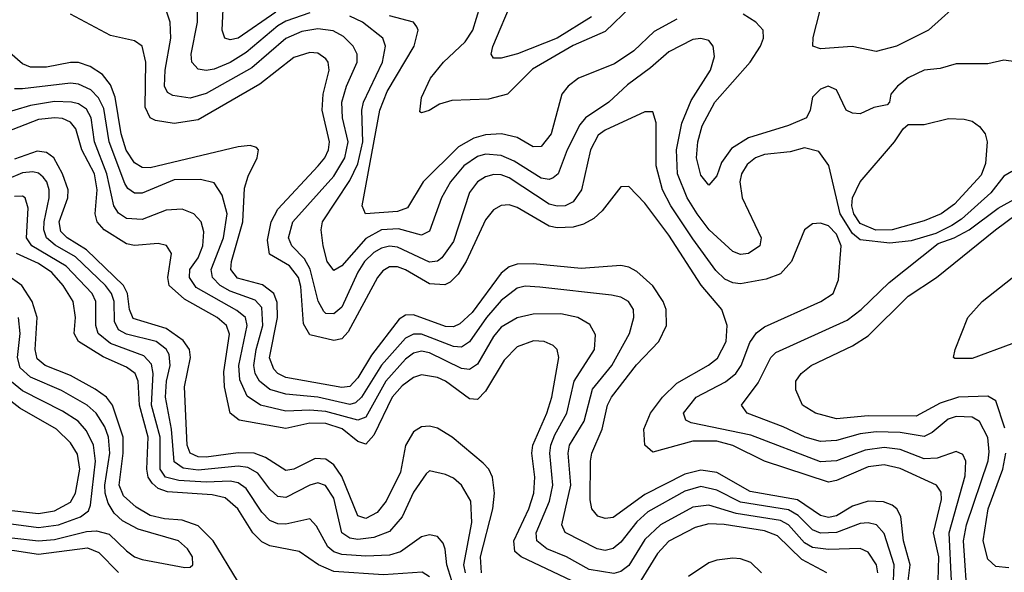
# Model space of a CAD drawing. Header units: inches. Extents: x 990535 to 1117859, y 769386 to 892122.
# Tile 515 of 656: x 1062763 to 1065231, y 827011 to 828396. Entities that reach past the tile are written whole.
import ezdxf

# ---------------------------------------------------------------- set-up
doc = ezdxf.new("R2010")
doc.units = ezdxf.units.IN
doc.header["$MEASUREMENT"] = 0
doc.layers.add('B0862', color=7, linetype='Continuous')

msp = doc.modelspace()

# ---------------------------------------------------------------- linework, layer by layer
at = {"layer": 'B0862', "color": 5}
for points, elevation in [([(1063404.9, 828415.1), (1063310, 828349.9), (1063290, 828345.6), (1063277.2, 828350), (1063269.9, 828369.9), (1063277.4, 828530)], 2720), ([(1063490, 828413.4), (1063430, 828392.6), (1063410, 828381), (1063330, 828314), (1063290, 828288.7), (1063250, 828272.2), (1063230, 828269), (1063210, 828272.5), (1063193.8, 828290), (1063192.6, 828310), (1063208.6, 828390), (1063208.8, 828470)], 2740), ([(1064196.1, 828403.9), (1064110, 828350.4), (1064010.5, 828310.5), (1063970, 828299.8), (1063950, 828299.6), (1063944.8, 828310), (1063949.1, 828329.1), (1063999.7, 828450)], 2660), ([(1065130, 828450.9), (1065041.2, 828370), (1064960.4, 828330), (1064910, 828316.3), (1064849.6, 828329.6), (1064770, 828323.1), (1064751.3, 828330), (1064751.8, 828351.8), (1064776.5, 828450)], 2680), ([(1065064.9, 826990), (1065066.6, 827050), (1065053.4, 827110), (1065073.7, 827193.7), (1065072.3, 827212.3), (1065060.7, 827230), (1064970, 827271.2), (1064930, 827280.7), (1064890, 827276.1), (1064810, 827241.3), (1064790, 827237.5), (1064630, 827290.2), (1064550, 827329.5), (1064510, 827340), (1064450, 827340.3), (1064350, 827312.8), (1064330, 827329.8), (1064327, 827370), (1064343.6, 827410), (1064373.9, 827450), (1064410, 827485.7), (1064489.5, 827530.5), (1064511.6, 827548.4), (1064533.8, 827590), (1064536.6, 827630), (1064522.9, 827670), (1064471, 827731), (1064390, 827856.5), (1064330, 827936.2), (1064290, 827978.4), (1064270, 827977.6), (1064223.1, 827916.9), (1064202.3, 827897.7), (1064176.4, 827883.6), (1064150, 827876.2), (1064110, 827874.6), (1064090, 827878.9), (1064010, 827925.9), (1063990, 827932.1), (1063969.4, 827930.6), (1063950, 827919.6), (1063930, 827894.4), (1063882.3, 827790), (1063861.8, 827758.2), (1063841.6, 827738.4), (1063828.4, 827731.6), (1063790, 827734.7), (1063730, 827769.1), (1063710, 827776.9), (1063690, 827776.7), (1063673.2, 827766.8), (1063659.8, 827750), (1063586.1, 827613.9), (1063570, 827596.4), (1063550, 827592.5), (1063490, 827606.7), (1063474.5, 827634.5), (1063467.3, 827727.3), (1063461.5, 827750), (1063439.1, 827779.1), (1063388.5, 827808.5), (1063383.6, 827843.6), (1063392.7, 827890), (1063410, 827921.4), (1063510.9, 828030), (1063527.6, 828050), (1063536.6, 828070), (1063539, 828090), (1063520.9, 828170), (1063523.5, 828210), (1063538.2, 828270), (1063535.8, 828290), (1063530, 828298.6), (1063510, 828312.2), (1063490, 828314.3), (1063450, 828301.5), (1063364.9, 828235.1), (1063210, 828145.7), (1063150, 828136.6), (1063103.3, 828143.3), (1063089.6, 828150), (1063076.8, 828176.8), (1063078.7, 828290), (1063069.9, 828329.9), (1063050, 828343.8), (1062990, 828356.5), (1062889.9, 828410)], 2780), ([(1065098.9, 826990), (1065092.8, 827110), (1065133.2, 827253.2), (1065134.2, 827290), (1065126.6, 827306.6), (1065110, 827313.8), (1065062.4, 827297.6), (1065030, 827295.5), (1064970, 827319.5), (1064930, 827324.4), (1064882.4, 827317.6), (1064810, 827290.5), (1064770, 827288.3), (1064595.2, 827355.2), (1064446.1, 827386.1), (1064432.9, 827392.9), (1064426.9, 827410), (1064458.7, 827450), (1064531.6, 827488.4), (1064558, 827510), (1064570.9, 827530), (1064592.6, 827587.4), (1064610, 827611.8), (1064630, 827626.7), (1064770.8, 827690), (1064801.6, 827710), (1064815.3, 827744.7), (1064821.6, 827830), (1064810, 827858.5), (1064790, 827879.9), (1064770, 827886.7), (1064750, 827885), (1064730.1, 827869.9), (1064697.4, 827790), (1064670, 827759.3), (1064633.8, 827746.2), (1064570, 827734.5), (1064550, 827736.9), (1064530, 827746.3), (1064507.7, 827767.7), (1064450, 827847.5), (1064394.8, 827930), (1064374.3, 827970), (1064358.4, 828030), (1064357.8, 828137.8), (1064350, 828165.7), (1064330, 828165.2), (1064230, 828119.8), (1064213.1, 828106.9), (1064193.5, 828070), (1064171.2, 827970), (1064150, 827939.5), (1064130, 827929.6), (1064110, 827928.8), (1064090, 827934.3), (1063990, 827999.8), (1063970, 828007.7), (1063951.4, 828008.6), (1063930, 828002.4), (1063910, 827989.9), (1063890, 827963.2), (1063850, 827840.6), (1063820.8, 827799.2), (1063810, 827791.5), (1063790, 827788.7), (1063710, 827826.1), (1063690, 827828.5), (1063670, 827823.6), (1063650, 827812.9), (1063627, 827790), (1063610, 827763.4), (1063570, 827675.5), (1063550, 827659.4), (1063530, 827659.9), (1063524.8, 827664.8), (1063510.6, 827690.6), (1063491.2, 827771.2), (1063476.6, 827796.6), (1063444.8, 827830), (1063436.1, 827850), (1063447.3, 827890), (1063550, 828004.6), (1063577.5, 828050), (1063586, 828090), (1063571.9, 828150), (1063570.5, 828190), (1063582.3, 828230), (1063608.9, 828290), (1063608.7, 828310), (1063599, 828330), (1063574.6, 828354.6), (1063548.5, 828368.5), (1063510, 828373.8), (1063470, 828366.5), (1063430, 828349.1), (1063344.6, 828275.4), (1063230, 828211.8), (1063190, 828199.8), (1063146.1, 828206.1), (1063133.5, 828213.5), (1063125.6, 828230), (1063127.2, 828270), (1063141.4, 828350), (1063139.5, 828390), (1063130, 828420.3)], 2760), ([(1064296, 828430), (1064230, 828366.7), (1064150, 828332), (1064047.8, 828272.2), (1063985.3, 828210), (1063937.6, 828197.6), (1063845.9, 828194.1), (1063815.4, 828184.6), (1063789, 828169), (1063770, 828163.1), (1063765.6, 828165.6), (1063770, 828201.5), (1063792.4, 828250), (1063824.7, 828290), (1063879.3, 828340.7), (1063898.4, 828370), (1063917.2, 828430)], 2680), ([(1065290, 828286.4), (1065230, 828294.8), (1065190, 828285.6), (1065110, 828285.6), (1065070, 828274.1), (1065030, 828269.5), (1064990, 828250.3), (1064963.5, 828230), (1064946.6, 828210), (1064942.8, 828190), (1064937, 828183), (1064903.5, 828176.5), (1064870, 828160.4), (1064850, 828161.7), (1064834.5, 828170), (1064810, 828220.9), (1064789.6, 828229.6), (1064770, 828222.6), (1064750, 828202), (1064744, 828170), (1064734.7, 828150), (1064690, 828130.9), (1064590, 828100.6), (1064546.8, 828073.2), (1064521.7, 828038.3), (1064510, 828005.4), (1064490, 827981.4), (1064470, 828006.3), (1064459.6, 828050), (1064463, 828090), (1064473.4, 828130), (1064505.6, 828190), (1064593.9, 828290), (1064619.9, 828330), (1064627.3, 828350), (1064626.5, 828370), (1064608, 828390), (1064576.6, 828410)], 2720), ([(1065250, 828016.1), (1065230, 828004.2), (1065197.3, 827962.7), (1065123.5, 827896.5), (1065099.7, 827880.3), (1065059.6, 827860.4), (1064997.7, 827842.3), (1064943.8, 827836.2), (1064870, 827844.3), (1064850, 827860.2), (1064819.4, 827910), (1064791.2, 828031.2), (1064765.6, 828065.6), (1064730, 828075.2), (1064694.5, 828065.5), (1064630, 828058.1), (1064606.9, 828050), (1064586.2, 828033.8), (1064572.4, 828010), (1064568.2, 827990), (1064574, 827950), (1064621.8, 827850), (1064618.3, 827830), (1064590, 827810.4), (1064570, 827807.9), (1064550, 827815), (1064491.3, 827870), (1064461.2, 827910), (1064436.3, 827950), (1064411.9, 828010), (1064409.5, 828070), (1064422.8, 828137.2), (1064446.3, 828193.7), (1064494.6, 828270), (1064504.5, 828304.5), (1064501.1, 828330), (1064490, 828344.2), (1064470, 828349), (1064450, 828346.5), (1064390, 828316), (1064344.3, 828275.7), (1064286.6, 828233.4), (1064239.6, 828190), (1064180.7, 828150), (1064166.9, 828133.1), (1064135.3, 828070), (1064112.4, 828010), (1064100, 828000), (1064090, 827995.7), (1064070, 827999.4), (1064002, 828042), (1063970, 828056.4), (1063930, 828059.7), (1063910, 828053.9), (1063876.4, 828030), (1063842.6, 827990), (1063820.4, 827950), (1063790, 827866.6), (1063770, 827856.7), (1063712, 827872), (1063670, 827869.3), (1063630, 827847.6), (1063570, 827779.2), (1063550, 827768.1), (1063533.8, 827790), (1063523.5, 827830), (1063518.1, 827870), (1063521.7, 827890), (1063590, 827993.4), (1063610, 828035.3), (1063623.1, 828090), (1063620.3, 828170), (1063624.1, 828190), (1063672.3, 828290), (1063679.6, 828330), (1063673.3, 828350), (1063622.3, 828390), (1063590, 828405.1)], 2740), ([(1064410, 828397.6), (1064353.2, 828366.8), (1064301.8, 828318.2), (1064253.9, 828286.1), (1064163.3, 828250), (1064137.7, 828230), (1064121.6, 828210), (1064095.2, 828110), (1064070, 828078.5), (1064050, 828078), (1064010, 828101.4), (1063970.2, 828110.2), (1063930, 828107.9), (1063900.8, 828099.2), (1063862.5, 828077.5), (1063774.2, 827990), (1063734.8, 827925.2), (1063710, 827915.6), (1063629.8, 827910), (1063621.2, 827930), (1063665.4, 828170), (1063683.6, 828216.4), (1063751.2, 828330), (1063761.3, 828370), (1063758.5, 828378.5), (1063750.2, 828390.2), (1063690, 828406.1)], 2720), ([(1064990, 826990), (1064994.7, 827030), (1064978.2, 827090), (1064971.3, 827151.3), (1064961.3, 827170), (1064950, 827179.3), (1064928.2, 827188.2), (1064890, 827190), (1064850, 827177.3), (1064810, 827153.2), (1064790, 827148.5), (1064770, 827153.6), (1064712.7, 827192.7), (1064593.5, 827213.5), (1064510, 827261.8), (1064470, 827267.6), (1064430, 827257.1), (1064330, 827206), (1064250, 827148.4), (1064230, 827146.5), (1064212.3, 827152.3), (1064197.1, 827170), (1064192.9, 827192.9), (1064193.4, 827290), (1064197.1, 827310), (1064222.6, 827370), (1064236.1, 827430), (1064246.1, 827450), (1064308.8, 827531.2), (1064364.6, 827590), (1064384.5, 827630), (1064383.4, 827670), (1064375.4, 827690), (1064350, 827729.5), (1064310, 827765.6), (1064290, 827776), (1064270, 827779.9), (1064170, 827772.6), (1064050, 827784.7), (1064010, 827783.5), (1063990, 827776.7), (1063970, 827760.8), (1063897.3, 827662.7), (1063866.1, 827633.9), (1063850, 827626.9), (1063830, 827627), (1063750, 827656.5), (1063730, 827655.5), (1063713.9, 827646.1), (1063644.2, 827555.8), (1063610, 827498.4), (1063590, 827477.1), (1063570, 827474.4), (1063430, 827499.4), (1063409.7, 827509.7), (1063400.1, 827520.1), (1063389.1, 827549.1), (1063409.3, 827650), (1063407.8, 827687.8), (1063399.3, 827710), (1063371.7, 827731.7), (1063308.7, 827748.7), (1063291.8, 827770), (1063293.5, 827790), (1063322, 827890), (1063325.9, 827974.1), (1063335.5, 828004.5), (1063358.3, 828050), (1063360.9, 828070), (1063356.2, 828076.2), (1063340.7, 828080.7), (1063310, 828078), (1063090, 828025.4), (1063070, 828026.3), (1063050, 828037.6), (1063029.7, 828069.7), (1063016.6, 828110), (1063002, 828202), (1062990, 828233.1), (1062970, 828259.4), (1062939.3, 828279.3), (1062910, 828288.9), (1062890, 828289.4), (1062830, 828277.5), (1062790, 828277), (1062770, 828285.4), (1062719, 828330)], 2820), ([(1064953.4, 826990), (1064955.1, 827030), (1064930, 827108.5), (1064910.6, 827130.6), (1064890, 827135.6), (1064870, 827133.4), (1064810, 827110.8), (1064770, 827109.2), (1064750, 827117.8), (1064714, 827154), (1064690, 827167.9), (1064570, 827186.8), (1064510, 827217.1), (1064470, 827226.2), (1064430, 827214.7), (1064337.5, 827162.5), (1064310, 827137.6), (1064270, 827087), (1064250, 827070.8), (1064230, 827066.1), (1064210, 827070.3), (1064130, 827110.7), (1064121.6, 827130), (1064143.9, 827230), (1064137.8, 827310), (1064141.3, 827330), (1064177.5, 827390), (1064198.6, 827470), (1064246.9, 827530), (1064291.5, 827610), (1064302.3, 827650), (1064301, 827670), (1064289, 827690), (1064270, 827700.6), (1064245.9, 827705.9), (1064066.4, 827726.4), (1064030, 827728.3), (1064010, 827723.6), (1063970, 827692.5), (1063932.9, 827650), (1063890, 827589.2), (1063870, 827576), (1063850, 827577.5), (1063770, 827608.5), (1063750, 827608.4), (1063730, 827598.4), (1063669.3, 827530.7), (1063619.9, 827450), (1063604.1, 827435.9), (1063590, 827432.1), (1063510, 827450), (1063430, 827458), (1063390, 827469.2), (1063364.1, 827490), (1063353.1, 827510), (1063349.4, 827529.4), (1063355.1, 827570), (1063372.2, 827630), (1063370, 827674.7), (1063353.2, 827693.2), (1063290, 827715.9), (1063265.5, 827730), (1063246.3, 827750), (1063242.5, 827770), (1063273.4, 827850), (1063282.4, 827910), (1063270, 827956.5), (1063250, 827987.3), (1063215.6, 827995.6), (1063150, 827994.7), (1063070, 827961.5), (1063050, 827961.5), (1063033.3, 827973.3), (1063025.8, 827985.8), (1062987.2, 828090), (1062973.8, 828173.8), (1062960.5, 828200.5), (1062940.6, 828220.6), (1062910, 828235), (1062890, 828237.6), (1062770, 828223.3), (1062750, 828223.3)], 2840), ([(1064913.6, 827010), (1064910.9, 827030), (1064890, 827061.7), (1064870, 827070.6), (1064790, 827068.7), (1064750, 827073.8), (1064730, 827085.6), (1064690.1, 827130.1), (1064670, 827141.2), (1064558.4, 827158.4), (1064490, 827179.2), (1064450, 827174.3), (1064369.4, 827130.6), (1064330, 827093.8), (1064290, 827028.1), (1064270, 827013), (1064251.8, 827008.2), (1064190, 827018.6), (1064133.2, 827050), (1064084.5, 827070), (1064059.2, 827090), (1064057.3, 827110), (1064090.6, 827189.4), (1064099.4, 827230), (1064092, 827310), (1064094.2, 827330), (1064103.9, 827356.1), (1064134.5, 827410), (1064152.6, 827490), (1064203.9, 827570), (1064206.4, 827606.4), (1064192.3, 827632.3), (1064162, 827650), (1064119.3, 827659.3), (1064050, 827658.4), (1064010, 827649.5), (1063970, 827625.9), (1063950, 827602.2), (1063910, 827533.1), (1063890, 827519.3), (1063870, 827522.5), (1063790, 827561.6), (1063770, 827565.5), (1063750, 827560.8), (1063730, 827545.8), (1063680.3, 827490), (1063630, 827400.1), (1063610, 827392.5), (1063530, 827414.5), (1063490, 827418.1), (1063430, 827414.8), (1063366.7, 827430), (1063332.9, 827452.9), (1063314.1, 827494.1), (1063312.1, 827530), (1063333.1, 827630), (1063328.3, 827650), (1063307.2, 827667.2), (1063205.1, 827725.1), (1063188.2, 827750), (1063188.9, 827770), (1063210, 827799.9), (1063221.4, 827830), (1063224.3, 827864.3), (1063217.8, 827890), (1063198.9, 827910), (1063170, 827921.6), (1063130, 827919.1), (1063070, 827895.5), (1063030, 827898.5), (1063010, 827911.3), (1062998.6, 827930), (1062981, 828010), (1062950.5, 828090), (1062942, 828150), (1062930, 828171.8), (1062910, 828185.3), (1062892.7, 828190), (1062850, 828191.2), (1062790, 828181.7), (1062710, 828157.9)], 2860), ([(1064162.6, 826982.6), (1064019.6, 827050), (1064003.7, 827063.7), (1064001.1, 827090), (1064038.7, 827170), (1064051.7, 827210), (1064053.7, 827250), (1064046.5, 827310), (1064049.2, 827330), (1064084.5, 827410), (1064096.5, 827450), (1064114, 827550), (1064109.9, 827569.9), (1064099.6, 827579.6), (1064077.6, 827590), (1064051.1, 827591.1), (1064010, 827576.3), (1063976.9, 827543.1), (1063930, 827465.6), (1063910, 827444.5), (1063890, 827446.1), (1063830.4, 827490), (1063810, 827499.7), (1063770, 827506.1), (1063750, 827499.5), (1063721.3, 827478.7), (1063696.6, 827450), (1063650, 827354.7), (1063630, 827332.6), (1063610, 827338.8), (1063571.1, 827371.1), (1063530, 827383.9), (1063490, 827385.4), (1063430, 827371.7), (1063312.8, 827392.8), (1063290, 827410), (1063275.8, 827475.8), (1063274, 827514), (1063288.2, 827608.2), (1063281.3, 827630), (1063258, 827650), (1063175.7, 827695.7), (1063137.3, 827730), (1063133.6, 827750), (1063142.9, 827810), (1063130.6, 827830.6), (1063110, 827835.2), (1063050, 827830.8), (1063030, 827834.6), (1062974.7, 827870), (1062956.6, 827890), (1062952.1, 827910), (1062957, 827970), (1062950, 828010), (1062918.5, 828070), (1062903, 828123), (1062890, 828139.9), (1062870, 828148.6), (1062850.5, 828150.5), (1062810, 828146.5), (1062710, 828108)], 2880), ([(1063920.7, 827010), (1063917.6, 827050), (1063948.8, 827170), (1063952.6, 827210), (1063948, 827250), (1063938.7, 827270), (1063924.7, 827284.7), (1063846.7, 827350), (1063810, 827372.4), (1063790, 827377.3), (1063770, 827375.8), (1063750, 827363.2), (1063730, 827329), (1063717.3, 827262.7), (1063681.1, 827190), (1063658.4, 827161.6), (1063630, 827146.4), (1063610, 827152.5), (1063570, 827251.5), (1063550, 827281.1), (1063530, 827295.2), (1063503.7, 827296.3), (1063450, 827269.9), (1063430, 827266.9), (1063379.2, 827299.2), (1063350, 827309.6), (1063310, 827311), (1063230, 827299.7), (1063210, 827301.1), (1063189.8, 827309.8), (1063182.4, 827330), (1063176.1, 827476.1), (1063190.5, 827550), (1063187.9, 827570), (1063172.1, 827592.1), (1063130, 827622.8), (1063047.2, 827647.2), (1063038.1, 827670), (1063033, 827710), (1063022.7, 827730), (1062930, 827819.7), (1062881.5, 827850), (1062865.9, 827865.9), (1062861.5, 827890), (1062883.4, 827950), (1062884.2, 827970), (1062869.7, 828010), (1062847.9, 828050), (1062830, 828063.7), (1062806.5, 828066.5), (1062750, 828046.7)], 2920), ([(1063880, 827010), (1063876, 827030), (1063896, 827136), (1063893.7, 827190), (1063870, 827229.9), (1063850, 827247.4), (1063830, 827256.6), (1063790, 827265.5), (1063781.9, 827258.1), (1063750, 827212.1), (1063721.3, 827150), (1063690, 827113.6), (1063650, 827098.8), (1063610, 827093.5), (1063590, 827096.8), (1063570.2, 827110.2), (1063550, 827197), (1063529.1, 827229.1), (1063510, 827235.4), (1063490, 827229.9), (1063430, 827198.9), (1063410, 827201.6), (1063390, 827219.3), (1063359.5, 827259.5), (1063334.4, 827274.4), (1063310, 827277), (1063210, 827267.5), (1063172.7, 827272.7), (1063150, 827288.5), (1063143.5, 827370), (1063127.8, 827450), (1063130.4, 827490), (1063139.5, 827530), (1063137, 827557), (1063130, 827570.9), (1063104.8, 827590), (1063030, 827608.3), (1063010, 827618.8), (1063000, 827640), (1062999.3, 827690), (1062992.8, 827710), (1062977.7, 827730), (1062902.3, 827802.3), (1062851.5, 827831.5), (1062829.7, 827850), (1062823.1, 827870), (1062823.6, 827890), (1062836.6, 827950), (1062836.5, 827970), (1062830.3, 827990.3), (1062821.5, 828001.5), (1062810, 828011.9), (1062795.4, 828015.4), (1062770, 828012.8), (1062730, 827996.2)], 2940), ([(1063846.3, 826990), (1063833.7, 827030), (1063829.6, 827069.6), (1063824.6, 827084.6), (1063810, 827101.4), (1063790, 827105.5), (1063770, 827100.2), (1063717, 827063), (1063690, 827054), (1063630, 827051.6), (1063570, 827056.1), (1063550, 827062.7), (1063534.9, 827074.9), (1063507, 827127), (1063490, 827145.2), (1063430, 827132.4), (1063410, 827133), (1063390, 827141.1), (1063370, 827162), (1063330, 827221.4), (1063310, 827235.5), (1063290, 827239.7), (1063230, 827237.4), (1063161.5, 827241.5), (1063128.1, 827250), (1063114.7, 827270), (1063115, 827350), (1063093.4, 827430), (1063096.8, 827510), (1063093.1, 827533.1), (1063074, 827554), (1062990, 827584.8), (1062959.5, 827610), (1062953.2, 827630), (1062953.3, 827690), (1062944.5, 827710), (1062878.9, 827778.9), (1062792.9, 827830), (1062779.9, 827850), (1062783.9, 827923.9), (1062776.1, 827950), (1062770, 827954.2), (1062750, 827953.6)], 2960), ([(1065139.7, 826930), (1065128.9, 827090), (1065136.6, 827130), (1065190.9, 827290.9), (1065193.4, 827313.4), (1065189.5, 827349.5), (1065168.9, 827388.9), (1065150, 827400.1), (1065110, 827401.8), (1065090, 827394.8), (1065050, 827362), (1065030, 827352.1), (1064970, 827361.4), (1064910, 827363.6), (1064870, 827358.8), (1064810, 827341.5), (1064770, 827339), (1064732.1, 827350), (1064676.2, 827376.2), (1064586, 827410), (1064571.9, 827430), (1064614, 827486), (1064646, 827550), (1064658.1, 827561.9), (1064836.7, 827643.3), (1064871.8, 827670), (1064942.3, 827737.7), (1065064.8, 827835.2), (1065105.3, 827850), (1065142.5, 827870), (1065215.9, 827924.1), (1065262.7, 827950)], 2740), ([(1065232.2, 827372.2), (1065210, 827440.7), (1065190, 827452.4), (1065115.8, 827450), (1065070, 827435.5), (1065010, 827402.7), (1064890, 827403.5), (1064810, 827396), (1064758, 827410), (1064725.2, 827430), (1064708.7, 827468.7), (1064708.5, 827490), (1064721.4, 827510), (1064746.8, 827530), (1064850, 827579), (1064890, 827604.3), (1064990, 827703.7), (1065060.9, 827750), (1065208.5, 827870), (1065290, 827929.5)], 2720), ([(1063790, 827000.1), (1063771.8, 827011.8), (1063674.7, 827005.3), (1063550, 827013.4), (1063511.3, 827030), (1063463.5, 827063.5), (1063390, 827077.6), (1063370, 827088.1), (1063346.7, 827110), (1063309.3, 827170), (1063277.6, 827197.6), (1063245.5, 827205.5), (1063133.1, 827213.1), (1063110, 827221.4), (1063094.4, 827234.4), (1063084.9, 827250), (1063081.3, 827270), (1063085, 827350), (1063062.7, 827430), (1063059.6, 827490), (1063051.8, 827510), (1063030, 827525.9), (1062971.7, 827551.7), (1062910.3, 827590), (1062899.5, 827610), (1062902.9, 827650), (1062896.5, 827690), (1062871.8, 827730), (1062843, 827763), (1062810, 827785.2), (1062754.3, 827810)], 2980), ([(1063308.4, 826990), (1063247.7, 827090), (1063210, 827127.4), (1063170, 827142.4), (1063125.3, 827145.3), (1063090, 827154), (1063054.3, 827174.3), (1063022.8, 827202.8), (1063012.1, 827230), (1063022.1, 827310), (1063022, 827350), (1062995.1, 827430), (1062980.3, 827450), (1062951.6, 827470), (1062890, 827505), (1062826.7, 827530), (1062806.4, 827546.4), (1062801.7, 827570), (1062806, 827650), (1062794.2, 827690), (1062768, 827730), (1062730, 827757)], 3020), ([(1065250, 827583.9), (1065150, 827547.3), (1065107.3, 827547.3), (1065103.9, 827550), (1065107.5, 827570), (1065139.3, 827650), (1065175.5, 827690), (1065250.8, 827749.2)], 2680), ([(1062690, 827103.3), (1062810, 827090.5), (1062850, 827093.7), (1062930, 827113.2), (1062955.1, 827115.1), (1062987.2, 827107.2), (1063030, 827065.3), (1063050, 827050.1), (1063070, 827043.1), (1063176.8, 827023.2), (1063190, 827024.3), (1063196.5, 827030), (1063195.5, 827050), (1063183, 827070), (1063161, 827090), (1063059.2, 827119.2), (1063020.1, 827140.1), (1062999.8, 827159.8), (1062984.5, 827184.5), (1062977.1, 827210), (1062976.4, 827230), (1062988.9, 827310), (1062985.2, 827350), (1062975.8, 827375.8), (1062954.4, 827410), (1062931.5, 827430), (1062867.3, 827467.3), (1062790, 827500.5), (1062764.2, 827524.2), (1062757.3, 827550), (1062763.6, 827610), (1062759.8, 827650)], 3040), ([(1062690, 827139.2), (1062810, 827123.4), (1062859.9, 827130), (1062915.3, 827150), (1062935, 827165), (1062940.3, 827179.7), (1062952.4, 827290), (1062947.8, 827330), (1062930, 827365.6), (1062908.8, 827390), (1062870, 827415.5), (1062770, 827466.3), (1062723.8, 827503.8)], 3060), ([(1062727.8, 827167.8), (1062810, 827158.4), (1062850, 827165.4), (1062890, 827187.2), (1062902.8, 827210), (1062913, 827270), (1062907.5, 827307.5), (1062890, 827336), (1062854.5, 827370), (1062763, 827423), (1062683.5, 827483.5)], 3080), ([(1065242.3, 827022.3), (1065210, 827026), (1065190, 827043.9), (1065177.8, 827090), (1065190.5, 827170), (1065227.6, 827270), (1065235, 827310)], 2720), ([(1064785.8, 827010), (1064723.2, 827043.2), (1064662.5, 827102.5), (1064630, 827115.6), (1064528.8, 827131.2), (1064490, 827133.2), (1064456.1, 827123.9), (1064390, 827089.3), (1064361.3, 827058.7), (1064316, 826984)], 2880), ([(1062479.3, 826990), (1062490, 827035.6), (1062500.7, 827059.3), (1062522.1, 827077.9), (1062590, 827096.5), (1062630, 827090.6), (1062690, 827067.7), (1062750, 827066.1), (1062810, 827057.2), (1062932.9, 827072.9), (1062960.9, 827060.9), (1063010, 827010.7)], 3020), ([(1064621.9, 827010), (1064595.5, 827035.5), (1064570, 827045.1), (1064550, 827046.9), (1064510, 827042), (1064490, 827034.8), (1064439, 827001)], 2920)]:
    msp.add_lwpolyline(points, dxfattribs=dict(at, elevation=elevation))
at = {"layer": 'B0862', "color": 5, "elevation": 2720}
msp.add_lwpolyline([(1064909.2, 827869.2), (1064870, 827885.7), (1064853.6, 827910), (1064849, 827930), (1064850.7, 827950), (1064870, 827989.8), (1064955.5, 828090), (1064977.1, 828122.9), (1064990, 828133.4), (1065030, 828133.7), (1065091.2, 828148.8), (1065130, 828147.4), (1065150, 828141.8), (1065169, 828129), (1065183.3, 828110), (1065187.6, 828090), (1065183.9, 828036.1), (1065173, 828007), (1065105.7, 827934.3), (1065072.8, 827910), (1065030, 827892.3), (1064950, 827869.3)], close=True, dxfattribs=at)

doc.saveas('drawing.dxf')
